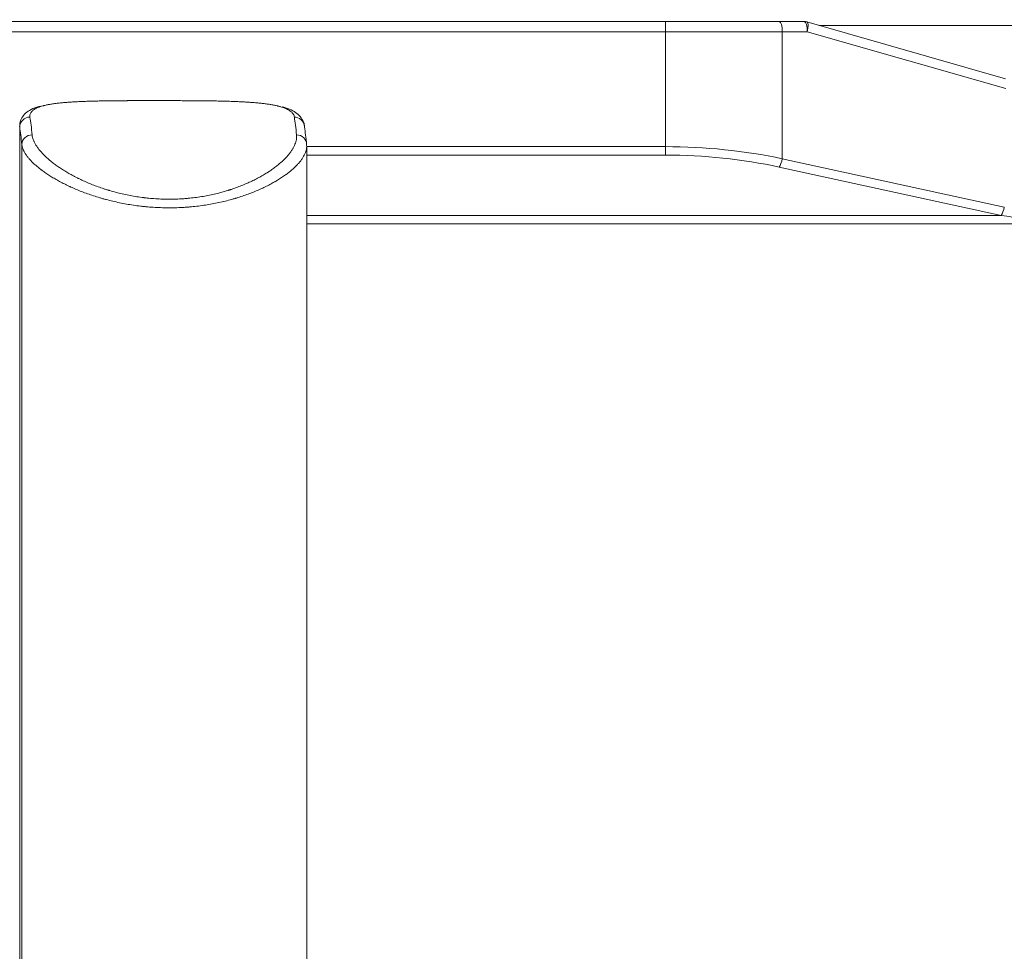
# Model space of a CAD drawing. Header units: millimetres. Extents: x -10 to 594, y 0 to 420.
# Tile 509 of 656: x 241 to 265, y 275 to 298. Entities that reach past the tile are written whole.
import ezdxf

# ---------------------------------------------------------------- set-up
doc = ezdxf.new("R2010")
doc.units = ezdxf.units.MM
doc.layers.add('1', color=7, linetype='Continuous', true_color=0xffffff)
doc.styles.add('Calibri', font='txt')
doc.dimstyles.get("Standard").update_dxf_attribs({"dimtxt": 0.18, "dimasz": 0.18, "dimexe": 0.18, "dimexo": 0.0625, "dimgap": 0.09, "dimtad": 0, "dimtih": 1, "dimtoh": 1, "dimdec": 4, "dimzin": 0, "dimdsep": 46, "dimtxsty": 'Standard', "dimcen": 0.09, "dimadec": 0, "dimazin": 0, "dimtfac": 1, "dimtdec": 4, "dimtofl": 0, "dimtmove": 0, "dimatfit": 3, "dimfxl": 0, "dimtolj": 1, "dimtzin": 0, "dimarcsym": 0})

# ---------------------------------------------------------------- blocks, each defined once
blk = doc.blocks.new('_U10')
at = {"layer": '1', "color": 18, "lineweight": 13}
for p, q in [((161.966, 284.543), (161.966, 340.267)), ((273.242, 290.24), (273.242, 340.267)), ((161.966, 338.267), (192.308, 338.267)), ((273.242, 338.267), (242.9, 338.267))]:
    blk.add_line(p, q, dxfattribs=at)
at = {"layer": '1', "color": 18}
for points in [[(161.966, 338.267), (165.466, 339.204), (165.466, 337.329)], [(273.242, 338.267), (269.742, 337.329), (269.742, 339.204)]]:
    blk.add_solid(points, dxfattribs=at)
at = {"layer": '1', "color": 18, "linetype": 'Continuous', "lineweight": 13, "char_height": 3.5, "attachment_point": 7, "line_spacing_factor": 1.399613, "style": 'Calibri'}
for s, insert in [('\\fCalibri|b0|i0;\\W1.0000;2.2', (193.994, 335.27)), ('\\fCalibri|b0|i0;\\W1.0000;LIFT POINT SPAN', (204.144, 335.27))]:
    blk.add_mtext(s, dxfattribs=dict(at, insert=insert))

msp = doc.modelspace()

# ---------------------------------------------------------------- linework, layer by layer
at = {"layer": '1', "color": 155, "linetype": 'Continuous', "lineweight": 18}
for p, q in [((227.924, 298.208), (256.41, 298.208)), ((227.924, 298.208), (256.41, 298.208)), ((256.41, 298.208), (259.206, 298.208)), ((256.41, 298.208), (259.206, 298.208)), ((259.206, 298.208), (259.819, 298.208)), ((259.206, 298.208), (259.819, 298.208)), ((259.888, 298.198), (264.766, 296.8)), ((259.888, 298.198), (264.766, 296.8)), ((247.597, 248.388), (247.597, 295.144))]:
    msp.add_line(p, q, dxfattribs=at)
at = {"layer": '1', "color": 155, "linetype": 'Continuous', "lineweight": 13}
for p, q in [((256.41, 297.958), (256.41, 298.208)), ((256.41, 297.958), (256.41, 298.208)), ((256.41, 297.958), (227.924, 297.958)), ((256.41, 297.958), (227.924, 297.958)), ((259.283, 297.958), (256.41, 297.958)), ((256.41, 295.133), (256.41, 297.958)), ((256.41, 295.133), (256.41, 297.958)), ((259.283, 297.958), (256.41, 297.958)), ((259.895, 297.958), (259.283, 297.958)), ((259.283, 297.958), (259.283, 294.836)), ((259.895, 297.958), (259.283, 297.958)), ((259.283, 297.958), (259.283, 294.836)), ((264.773, 296.559), (259.895, 297.958)), ((264.773, 296.559), (259.895, 297.958)), ((240.547, 247.918), (240.547, 295.615)), ((240.599, 248.348), (240.599, 295.185)), ((247.597, 295.133), (256.41, 295.133)), ((247.612, 295.133), (256.41, 295.133)), ((256.41, 295.133), (256.41, 294.927)), ((256.41, 295.133), (256.41, 294.927)), ((256.41, 294.927), (247.597, 294.927)), ((256.41, 294.927), (247.597, 294.927)), ((259.283, 294.836), (264.737, 293.645)), ((259.283, 294.836), (264.737, 293.645)), ((264.66, 293.438), (259.206, 294.629)), ((264.66, 293.438), (259.206, 294.629)), ((247.597, 293.438), (264.66, 293.438)), ((247.597, 293.438), (264.66, 293.438)), ((265.131, 293.232), (247.597, 293.232)), ((265.131, 293.232), (247.597, 293.232))]:
    msp.add_line(p, q, dxfattribs=at)
at = {"layer": '1', "color": 155, "linetype": 'Continuous', "lineweight": 18}
msp.add_arc((259.819, 297.958), 0.25, 74, 90, dxfattribs=at)
msp.add_arc((259.819, 297.958), 0.25, 74, 90, dxfattribs=at)
at = {"layer": '1', "color": 155, "linetype": 'Continuous', "lineweight": 13}
for centre, major_axis, ratio, start_param, end_param in [((259.206, 297.958), (0, 0.25), 0.304776, 4.712389, 6.283185), ((259.206, 297.958), (0, 0.25), 0.304776, 4.712389, 6.283185), ((259.819, 297.958), (0, 0.25), 0.304776, 4.712389, 6.283185), ((259.819, 297.958), (0, 0.25), 0.304776, 4.712389, 6.283185), ((259.819, 297.958), (0.069, 0.24), 0.294009, 4.796496, 6.283185), ((259.819, 297.958), (0.069, 0.24), 0.294009, 4.796496, 6.283185), ((240.797, 295.615), (0.247, 0.037), 0.97342, 1.41781, 2.988607), ((240.675, 280.563), (0, 15.703), 0.034902, 5.953634, 6.054711), ((247.293, 295.615), (-0.247, -0.037), 0.97342, 3.142692, 4.559403), ((247.171, 280.563), (0, -15.703), 0.034902, 2.812041, 2.913118), ((240.849, 295.185), (-0.249, -0.025), 0.945611, 4.604891, 6.175688), ((247.345, 295.185), (0.249, 0.025), 0.945611, 6.175688, 7.746484), ((256.41, 288.874), (9.425, 0), 0.664119, 1.261093, 1.570796), ((256.41, 288.874), (9.425, 0), 0.664119, 1.261093, 1.570796), ((256.41, 288.668), (9.175, 0), 0.682215, 1.261093, 1.570796), ((256.41, 288.668), (9.175, 0), 0.682215, 1.261093, 1.570796), ((259.206, 294.836), (0.053, 0.244), 0.298394, 3.773222, 4.777439), ((259.206, 294.836), (0.053, 0.244), 0.298394, 3.773222, 4.777439), ((264.66, 293.645), (0.053, 0.244), 0.298394, 3.773222, 4.777439), ((264.66, 293.645), (0.053, 0.244), 0.298394, 3.773222, 4.777439), ((263.78, 293.232), (1.563, 0), 0.16, 0.525693, 0.972107), ((263.78, 293.232), (1.563, 0), 0.16, 0.525693, 0.972107)]:
    msp.add_ellipse(centre, major_axis=major_axis, ratio=ratio, start_param=start_param, end_param=end_param, dxfattribs=at)
at = {"layer": '1', "color": 155, "linetype": 'Continuous', "lineweight": 18}
for centre, major_axis, ratio, start_param, end_param in [((240.425, 280.563), (0, -15.453), 0.034902, 2.812041, 2.913118), ((247.293, 295.615), (-0.247, -0.037), 0.97342, 2.988607, 3.142692), ((247.421, 280.563), (0, 15.453), 0.034902, 5.953634, 6.054711)]:
    msp.add_ellipse(centre, major_axis=major_axis, ratio=ratio, start_param=start_param, end_param=end_param, dxfattribs=at)
for points, degree, knots in [([(284.892, 314.7), (284.314, 314.698), (280.738, 314.688), (275.686, 314.687), (269.154, 314.675), (261.364, 314.665), (253.092, 314.642), (246.141, 314.612), (237.93, 314.579), (229.72, 314.518), (221.408, 314.449), (213.474, 314.399), (206.536, 314.289), (201.651, 314.177), (197.991, 314.063), (195.262, 313.961), (192.536, 313.842), (189.813, 313.702), (187.095, 313.54), (183.955, 313.317), (180.61, 313.031), (177.61, 312.728), (174.954, 312.42), (172.641, 312.119), (170.667, 311.839), (168.992, 311.583), (167.322, 311.31), (165.66, 311.018), (164.006, 310.708), (162.361, 310.378), (160.727, 310.028), (159.102, 309.657), (157.488, 309.264), (155.884, 308.849), (154.291, 308.411), (152.872, 307.998), (151.614, 307.613), (150.362, 307.213), (149.117, 306.795), (148.088, 306.437), (147.006, 306.048), (145.779, 305.592), (144.658, 305.162), (143.747, 304.8), (142.636, 304.345), (141.43, 303.837), (140.229, 303.317), (138.937, 302.739), (137.454, 302.053), (135.982, 301.347), (134.39, 300.56), (132.522, 299.603), (130.802, 298.688), (129.062, 297.73), (127.473, 296.827), (126.148, 296.055), (124.946, 295.344), (123.909, 294.704), (123.182, 294.257), (122.6, 293.895), (122.165, 293.628)], 5, [0, 0, 0, 0, 0, 0, 0.017123, 0.106016, 0.1498, 0.19366, 0.230941, 0.262374, 0.312083, 0.393224, 0.437084, 0.477381, 0.497668, 0.517949, 0.53822, 0.545796, 0.558481, 0.578734, 0.598982, 0.619229, 0.639484, 0.658521, 0.668666, 0.67882, 0.688984, 0.699148, 0.70929, 0.719412, 0.729515, 0.739601, 0.749672, 0.759731, 0.769781, 0.779824, 0.789864, 0.799904, 0.80479, 0.809948, 0.820001, 0.830063, 0.833388, 0.840139, 0.850232, 0.857006, 0.860343, 0.870475, 0.880628, 0.8908, 0.900968, 0.911128, 0.921284, 0.935963, 0.956263, 0.961862, 0.973229, 0.97849, 0.983981, 1, 1, 1, 1, 1, 1]), ([(284.577, 314.58), (284.063, 314.579), (280.55, 314.569), (275.56, 314.566), (269.091, 314.552), (261.365, 314.541), (253.093, 314.516), (246.143, 314.484), (237.932, 314.449), (229.722, 314.386), (221.41, 314.315), (213.48, 314.262), (206.546, 314.151), (201.665, 314.038), (198.009, 313.923), (195.284, 313.82), (192.562, 313.7), (189.844, 313.56), (187.132, 313.398), (184.001, 313.175), (180.666, 312.889), (177.676, 312.586), (175.031, 312.279), (172.726, 311.978), (170.76, 311.698), (169.093, 311.443), (167.431, 311.171), (165.777, 310.88), (164.132, 310.571), (162.496, 310.243), (160.87, 309.894), (159.255, 309.525), (157.65, 309.134), (156.056, 308.721), (154.473, 308.285), (153.063, 307.874), (151.814, 307.491), (150.569, 307.093), (149.332, 306.677), (148.309, 306.321), (147.234, 305.934), (146.014, 305.481), (144.899, 305.053), (143.994, 304.693), (142.889, 304.24), (141.689, 303.734), (140.493, 303.216), (139.207, 302.64), (137.73, 301.956), (136.264, 301.253), (134.678, 300.468), (132.816, 299.514), (131.102, 298.601), (129.367, 297.646), (127.782, 296.744), (126.46, 295.973), (125.26, 295.263), (124.226, 294.625), (123.5, 294.178), (122.918, 293.817), (122.484, 293.549)], 5, [0, 0, 0, 0, 0, 0, 0.015283, 0.104343, 0.148209, 0.192151, 0.229502, 0.260994, 0.310796, 0.392089, 0.436031, 0.476403, 0.496728, 0.517047, 0.537355, 0.544946, 0.557655, 0.577946, 0.598232, 0.618517, 0.638809, 0.657882, 0.668046, 0.678219, 0.688402, 0.698585, 0.708746, 0.718887, 0.729009, 0.739114, 0.749204, 0.759282, 0.76935, 0.779412, 0.78947, 0.799529, 0.804424, 0.809593, 0.819664, 0.829745, 0.833077, 0.83984, 0.849951, 0.856739, 0.860082, 0.870232, 0.880405, 0.890596, 0.900782, 0.910962, 0.921136, 0.935843, 0.956181, 0.961791, 0.973179, 0.97845, 0.983951, 1, 1, 1, 1, 1, 1]), ([(260.19, 298.112), (261.565, 298.112), (264.634, 298.112), (269.395, 298.112), (272.78, 298.112), (274.473, 298.112)], 3, [0, 0, 0, 0, 0.288919, 0.644459, 1, 1, 1, 1]), ([(241.059, 296.127), (241.028, 296.121), (240.925, 296.095), (240.795, 296.037), (240.663, 295.939), (240.578, 295.817), (240.541, 295.705), (240.547, 295.648), (240.549, 295.638)], 3, [0, 0, 0, 0, 0.110854, 0.383318, 0.592665, 0.779153, 0.960208, 1, 1, 1, 1]), ([(246.91, 296.126), (246.909, 296.126), (246.908, 296.126), (246.904, 296.127), (246.901, 296.128), (246.894, 296.129), (246.885, 296.132), (246.849, 296.14), (246.787, 296.154), (246.698, 296.17), (246.603, 296.184), (246.502, 296.196), (246.431, 296.204), (246.357, 296.211), (246.319, 296.214), (246.27, 296.218), (246.26, 296.219), (246.245, 296.22), (246.24, 296.22), (246.23, 296.221), (246.206, 296.223), (246.18, 296.225), (246.119, 296.229), (246.036, 296.233), (245.907, 296.24), (245.774, 296.245), (245.636, 296.249), (245.541, 296.252), (245.445, 296.254), (245.396, 296.255), (245.34, 296.256), (245.334, 296.256), (245.321, 296.256), (245.315, 296.256), (245.296, 296.256), (245.259, 296.257), (245.221, 296.258), (245.145, 296.259), (245.044, 296.26), (244.89, 296.261), (244.733, 296.262), (244.575, 296.263), (244.469, 296.263), (244.388, 296.264), (244.361, 296.264), (244.321, 296.264), (244.3, 296.264), (244.28, 296.264), (244.267, 296.264), (244.26, 296.264), (244.199, 296.264), (244.145, 296.264), (244.037, 296.264), (243.929, 296.264), (243.768, 296.264), (243.608, 296.264), (243.449, 296.264), (243.344, 296.263), (243.265, 296.263), (243.239, 296.263), (243.206, 296.263), (243.199, 296.263), (243.186, 296.263), (243.18, 296.262), (243.16, 296.262), (243.147, 296.262), (243.082, 296.262), (243.03, 296.262), (242.929, 296.261), (242.828, 296.26), (242.681, 296.258), (242.537, 296.256), (242.396, 296.253), (242.305, 296.25), (242.249, 296.249), (242.232, 296.248), (242.215, 296.248), (242.204, 296.247), (242.198, 296.247), (242.17, 296.246), (242.148, 296.245), (242.083, 296.243), (241.998, 296.239), (241.876, 296.233), (241.76, 296.226), (241.649, 296.217), (241.544, 296.208), (241.478, 296.2), (241.442, 296.195), (241.438, 296.195), (241.43, 296.194), (241.426, 296.193), (241.414, 296.192), (241.391, 296.189), (241.368, 296.185), (241.323, 296.179), (241.294, 296.174), (241.24, 296.164), (241.196, 296.155), (241.156, 296.145), (241.14, 296.141)], 3, [0, 0, 0, 0, 0.000747, 0.000747, 0.003575, 0.003575, 0.006404, 0.012061, 0.034689, 0.057317, 0.079945, 0.102573, 0.125201, 0.125201, 0.147829, 0.147829, 0.153486, 0.153486, 0.156314, 0.156314, 0.159143, 0.170457, 0.170457, 0.193085, 0.215713, 0.238341, 0.260969, 0.283597, 0.283597, 0.306225, 0.306225, 0.309053, 0.309053, 0.311882, 0.311882, 0.317539, 0.328853, 0.328853, 0.351481, 0.374109, 0.396737, 0.419365, 0.441993, 0.441993, 0.453307, 0.453307, 0.458964, 0.461793, 0.461793, 0.464621, 0.464621, 0.487249, 0.487249, 0.509877, 0.532505, 0.555133, 0.577761, 0.600389, 0.600389, 0.611703, 0.611703, 0.614532, 0.614532, 0.61736, 0.61736, 0.623017, 0.623017, 0.645645, 0.645645, 0.668273, 0.690901, 0.713529, 0.736157, 0.758785, 0.758785, 0.764442, 0.767271, 0.767271, 0.770099, 0.770099, 0.781413, 0.781413, 0.804041, 0.826669, 0.849297, 0.871925, 0.894553, 0.917181, 0.917181, 0.92001, 0.92001, 0.922838, 0.922838, 0.928495, 0.939809, 0.939809, 0.962437, 0.962437, 0.985066, 1, 1, 1, 1]), ([(247.538, 295.652), (247.538, 295.655), (247.539, 295.712), (247.486, 295.816), (247.387, 295.934), (247.25, 296.022), (247.123, 296.079), (247.021, 296.104), (246.991, 296.11)], 3, [0, 0, 0, 0, 0.014498, 0.221415, 0.41997, 0.635147, 0.89552, 1, 1, 1, 1])]:
    msp.add_open_spline(points, degree=degree, knots=knots, dxfattribs=at)
at = {"layer": '1', "color": 155, "linetype": 'Continuous', "lineweight": 13}
for points, knots in [([(241.14, 296.141), (241.132, 296.139), (241.101, 296.131), (241.05, 296.116), (240.993, 296.095), (240.959, 296.08), (240.941, 296.07), (240.939, 296.069), (240.935, 296.067), (240.93, 296.064), (240.917, 296.057), (240.906, 296.051), (240.887, 296.038), (240.875, 296.029), (240.854, 296.01), (240.835, 295.991), (240.815, 295.961), (240.801, 295.929), (240.796, 295.894), (240.797, 295.87), (240.799, 295.858)], [0, 0, 0, 0, 0.032882, 0.129594, 0.226306, 0.323017, 0.323017, 0.335106, 0.335106, 0.347195, 0.371373, 0.419729, 0.419729, 0.516441, 0.516441, 0.613153, 0.709865, 0.806576, 0.903288, 1, 1, 1, 1]), ([(247.295, 295.858), (247.293, 295.87), (247.287, 295.895), (247.276, 295.917), (247.265, 295.934), (247.262, 295.94), (247.256, 295.946), (247.255, 295.948), (247.253, 295.95), (247.252, 295.952), (247.249, 295.956), (247.238, 295.969), (247.214, 295.992), (247.175, 296.021), (247.128, 296.047), (247.075, 296.072), (247.034, 296.088), (246.991, 296.102), (246.968, 296.109), (246.933, 296.119), (246.921, 296.123), (246.91, 296.126)], [0, 0, 0, 0, 0.10563, 0.21126, 0.21126, 0.264075, 0.264075, 0.277279, 0.277279, 0.290483, 0.290483, 0.31689, 0.42252, 0.52815, 0.633781, 0.739411, 0.845041, 0.845041, 0.950671, 0.950671, 1, 1, 1, 1]), ([(240.852, 295.421), (240.854, 295.403), (240.86, 295.365), (240.872, 295.327), (240.882, 295.298), (240.886, 295.288), (240.891, 295.276), (240.892, 295.273), (240.894, 295.268), (240.895, 295.266), (240.899, 295.258), (240.901, 295.253), (240.913, 295.228), (240.923, 295.208), (240.947, 295.168), (240.973, 295.127), (241.019, 295.065), (241.071, 295.002), (241.131, 294.939), (241.175, 294.896), (241.221, 294.853), (241.246, 294.831), (241.277, 294.804), (241.284, 294.799), (241.297, 294.788), (241.304, 294.783), (241.324, 294.766), (241.337, 294.756), (241.378, 294.723), (241.436, 294.68), (241.527, 294.616), (241.625, 294.553), (241.694, 294.511), (241.765, 294.47), (241.802, 294.449), (241.877, 294.408), (241.915, 294.388), (241.96, 294.366), (241.965, 294.363), (241.975, 294.358), (241.99, 294.351), (242.025, 294.333), (242.056, 294.319), (242.118, 294.29), (242.203, 294.252), (242.29, 294.216), (242.38, 294.18), (242.425, 294.163), (242.518, 294.13), (242.565, 294.113), (242.637, 294.089), (242.662, 294.082), (242.699, 294.07), (242.717, 294.064), (242.736, 294.059), (242.748, 294.055), (242.754, 294.053), (242.811, 294.037), (242.912, 294.009), (243.066, 293.97), (243.172, 293.948), (243.278, 293.927), (243.332, 293.917), (243.441, 293.899), (243.496, 293.891), (243.565, 293.882), (243.586, 293.88), (243.607, 293.877), (243.621, 293.875), (243.628, 293.875), (243.663, 293.871), (243.691, 293.868), (243.775, 293.859), (243.831, 293.855), (243.943, 293.848), (244.055, 293.842), (244.224, 293.84), (244.336, 293.842), (244.448, 293.846), (244.504, 293.848), (244.574, 293.853), (244.595, 293.855), (244.616, 293.857), (244.63, 293.858), (244.637, 293.858), (244.672, 293.861), (244.7, 293.864), (244.783, 293.872), (244.838, 293.879), (244.946, 293.894), (244.999, 293.902), (245.105, 293.92), (245.157, 293.93), (245.26, 293.951), (245.362, 293.973), (245.512, 294.012), (245.609, 294.04), (245.663, 294.057), (245.669, 294.059), (245.681, 294.062), (245.693, 294.066), (245.705, 294.07), (245.717, 294.074), (245.723, 294.076), (245.753, 294.085), (245.776, 294.093), (245.845, 294.117), (245.89, 294.133), (245.978, 294.167), (246.022, 294.184), (246.106, 294.22), (246.147, 294.238), (246.228, 294.275), (246.306, 294.312), (246.419, 294.37), (246.526, 294.431), (246.593, 294.472), (246.63, 294.495), (246.635, 294.498), (246.643, 294.503), (246.655, 294.511), (246.683, 294.529), (246.706, 294.545), (246.752, 294.577), (246.782, 294.598), (246.839, 294.641), (246.894, 294.683), (246.969, 294.747), (247.038, 294.812), (247.101, 294.876), (247.138, 294.919), (247.165, 294.951), (247.173, 294.962), (247.19, 294.983), (247.198, 294.994), (247.221, 295.025), (247.249, 295.068), (247.284, 295.13), (247.311, 295.19), (247.332, 295.25), (247.341, 295.289), (247.347, 295.327), (247.349, 295.347), (247.351, 295.384), (247.35, 295.403), (247.348, 295.421)], [0, 0, 0, 0, 0.015625, 0.03125, 0.03125, 0.039062, 0.039062, 0.041016, 0.041016, 0.042969, 0.042969, 0.046875, 0.046875, 0.0625, 0.0625, 0.078125, 0.09375, 0.109375, 0.125, 0.140625, 0.140625, 0.15625, 0.15625, 0.160156, 0.160156, 0.164063, 0.164063, 0.171875, 0.171875, 0.1875, 0.203125, 0.21875, 0.234375, 0.234375, 0.25, 0.25, 0.265625, 0.265625, 0.267578, 0.267578, 0.269531, 0.273438, 0.28125, 0.28125, 0.296875, 0.3125, 0.3125, 0.328125, 0.328125, 0.34375, 0.34375, 0.351562, 0.351562, 0.355469, 0.357422, 0.357422, 0.359375, 0.359375, 0.375, 0.390625, 0.40625, 0.40625, 0.421875, 0.421875, 0.4375, 0.4375, 0.441406, 0.443359, 0.443359, 0.445312, 0.445312, 0.453125, 0.453125, 0.46875, 0.46875, 0.484375, 0.5, 0.515625, 0.515625, 0.53125, 0.53125, 0.535156, 0.537109, 0.537109, 0.539062, 0.539062, 0.546875, 0.546875, 0.5625, 0.5625, 0.578125, 0.578125, 0.59375, 0.59375, 0.609375, 0.625, 0.640625, 0.640625, 0.642578, 0.642578, 0.644531, 0.646484, 0.646484, 0.648437, 0.648437, 0.65625, 0.65625, 0.671875, 0.671875, 0.6875, 0.6875, 0.703125, 0.703125, 0.71875, 0.734375, 0.75, 0.765625, 0.765625, 0.767578, 0.767578, 0.769531, 0.773437, 0.78125, 0.78125, 0.796875, 0.796875, 0.8125, 0.828125, 0.84375, 0.859375, 0.875, 0.875, 0.882812, 0.882812, 0.890625, 0.890625, 0.90625, 0.921875, 0.9375, 0.953125, 0.96875, 0.96875, 0.984375, 0.984375, 1, 1, 1, 1]), ([(247.597, 295.143), (247.597, 295.139), (247.597, 295.134), (247.596, 295.111), (247.594, 295.092), (247.587, 295.053), (247.577, 295.015), (247.554, 294.955), (247.524, 294.895), (247.485, 294.833), (247.454, 294.791), (247.433, 294.765), (247.427, 294.757), (247.42, 294.749), (247.416, 294.744), (247.414, 294.741), (247.402, 294.728), (247.393, 294.717), (247.364, 294.685), (247.323, 294.643), (247.254, 294.579), (247.179, 294.515), (247.096, 294.452), (247.036, 294.41), (246.974, 294.368), (246.942, 294.347), (246.891, 294.315), (246.874, 294.305), (246.848, 294.29), (246.839, 294.284), (246.826, 294.277), (246.822, 294.274), (246.813, 294.269), (246.773, 294.246), (246.694, 294.202), (246.578, 294.143), (246.456, 294.086), (246.371, 294.049), (246.283, 294.013), (246.239, 293.996), (246.148, 293.961), (246.101, 293.944), (246.006, 293.912), (245.957, 293.896), (245.895, 293.876), (245.876, 293.87), (245.857, 293.865), (245.845, 293.861), (245.838, 293.859), (245.807, 293.85), (245.781, 293.842), (245.704, 293.821), (245.6, 293.794), (245.44, 293.757), (245.277, 293.724), (245.166, 293.705), (245.054, 293.688), (244.997, 293.68), (244.882, 293.666), (244.824, 293.66), (244.735, 293.652), (244.706, 293.649), (244.669, 293.646), (244.661, 293.646), (244.646, 293.645), (244.624, 293.643), (244.602, 293.641), (244.527, 293.637), (244.468, 293.634), (244.349, 293.63), (244.23, 293.628), (244.051, 293.631), (243.872, 293.638), (243.753, 293.647), (243.664, 293.655), (243.634, 293.658), (243.597, 293.662), (243.589, 293.662), (243.575, 293.664), (243.552, 293.666), (243.53, 293.669), (243.456, 293.678), (243.398, 293.685), (243.282, 293.702), (243.225, 293.712), (243.111, 293.732), (242.999, 293.754), (242.833, 293.79), (242.725, 293.818), (242.658, 293.835), (242.644, 293.839), (242.618, 293.846), (242.578, 293.857), (242.539, 293.869), (242.461, 293.892), (242.41, 293.908), (242.31, 293.94), (242.212, 293.974), (242.07, 294.027), (241.933, 294.083), (241.845, 294.121), (241.797, 294.143), (241.791, 294.146), (241.781, 294.151), (241.765, 294.158), (241.728, 294.175), (241.697, 294.19), (241.635, 294.22), (241.596, 294.241), (241.518, 294.282), (241.443, 294.323), (241.337, 294.385), (241.237, 294.449), (241.174, 294.491), (241.129, 294.524), (241.107, 294.54), (241.085, 294.556), (241.075, 294.564), (241.071, 294.567), (241.064, 294.572), (241.033, 294.596), (241.003, 294.62), (240.952, 294.663), (240.904, 294.705), (240.839, 294.768), (240.781, 294.831), (240.731, 294.892), (240.703, 294.933), (240.677, 294.973), (240.665, 294.993), (240.653, 295.018), (240.65, 295.023), (240.646, 295.03), (240.645, 295.033), (240.643, 295.038), (240.637, 295.05), (240.632, 295.062), (240.621, 295.091), (240.608, 295.129), (240.601, 295.166), (240.599, 295.185)], [0, 0, 0, 0, 0.004031, 0.004031, 0.01984, 0.01984, 0.035649, 0.051458, 0.067267, 0.083076, 0.098885, 0.098885, 0.102838, 0.104814, 0.104814, 0.10679, 0.10679, 0.114694, 0.114694, 0.130504, 0.146313, 0.162122, 0.177931, 0.19374, 0.19374, 0.209549, 0.209549, 0.217453, 0.217453, 0.221405, 0.221405, 0.223382, 0.223382, 0.225358, 0.241167, 0.256976, 0.272785, 0.288594, 0.288594, 0.304403, 0.304403, 0.320212, 0.320212, 0.336021, 0.336021, 0.339973, 0.341949, 0.341949, 0.343925, 0.343925, 0.35183, 0.35183, 0.367639, 0.383448, 0.399257, 0.415066, 0.415066, 0.430875, 0.430875, 0.446684, 0.446684, 0.454589, 0.454589, 0.456565, 0.456565, 0.458541, 0.462493, 0.462493, 0.478302, 0.478302, 0.494111, 0.50992, 0.525729, 0.541538, 0.541538, 0.549443, 0.549443, 0.551419, 0.551419, 0.553395, 0.557347, 0.557347, 0.573156, 0.573156, 0.588965, 0.588965, 0.604774, 0.620583, 0.636392, 0.636392, 0.640345, 0.640345, 0.644297, 0.652201, 0.652201, 0.66801, 0.66801, 0.683819, 0.699628, 0.715438, 0.731247, 0.731247, 0.733223, 0.733223, 0.735199, 0.739151, 0.747056, 0.747056, 0.762865, 0.762865, 0.778674, 0.794483, 0.810292, 0.826101, 0.826101, 0.834005, 0.837957, 0.837957, 0.839934, 0.839934, 0.84191, 0.857719, 0.857719, 0.873528, 0.889337, 0.905146, 0.920955, 0.936764, 0.936764, 0.952573, 0.952573, 0.956525, 0.956525, 0.958501, 0.958501, 0.960477, 0.968382, 0.968382, 0.984191, 1, 1, 1, 1])]:
    msp.add_open_spline(points, degree=3, knots=knots, dxfattribs=at)
msp.add_open_spline([(240.547, 295.615), (240.546, 295.623), (240.545, 295.631), (240.545, 295.639)], degree=3, dxfattribs=at)
at = {"layer": '1', "color": 155, "linetype": 'Continuous', "lineweight": 18}
msp.add_open_spline([(247.595, 295.185), (247.597, 295.171), (247.597, 295.157), (247.597, 295.143)], degree=3, dxfattribs=at)

# ---------------------------------------------------------------- dimensions: what is measured, and where the dimension line sits
at = {"layer": '1', "color": 18, "linetype": 'Continuous', "lineweight": 13}
dim = msp.add_linear_dim(base=(161.966, 338.267), p1=(273.242, 288.74), p2=(161.966, 283.043), text=' <> \\fCalibri|b0|i0;\\C18;{\\H1.00x;\\fCalibri|b0|i0;LIFT POINT SPAN\\fCalibri|b0|i0;}\\C18;', dimstyle='Standard', override={"dimtxt": 3.5, "dimasz": 3.5, "dimexe": 2, "dimexo": 0, "dimgap": 1.5, "dimtih": 0, "dimtoh": 0, "dimdec": 1, "dimlfac": 0.02, "dimdsep": 46, "dimlunit": 2, "dimtxsty": 'Calibri', "dimsah": 1, "dimse1": 0, "dimse2": 0, "dimsd1": 0, "dimsd2": 0, "dimclrd": 18, "dimclre": 18, "dimclrt": 18, "dimtol": 0, "dimtm": -0.1, "dimtfac": 1, "dimtdec": 2, "dimtofl": 1, "dimtmove": 0, "dimlwd": 13, "dimlwe": 13}, dxfattribs=at)
dim.commit()
dim.dimension.update_dxf_attribs({"geometry": '_U10', "text_midpoint": (217.604, 338.267), "dimtype": 160})

doc.saveas('drawing.dxf')
